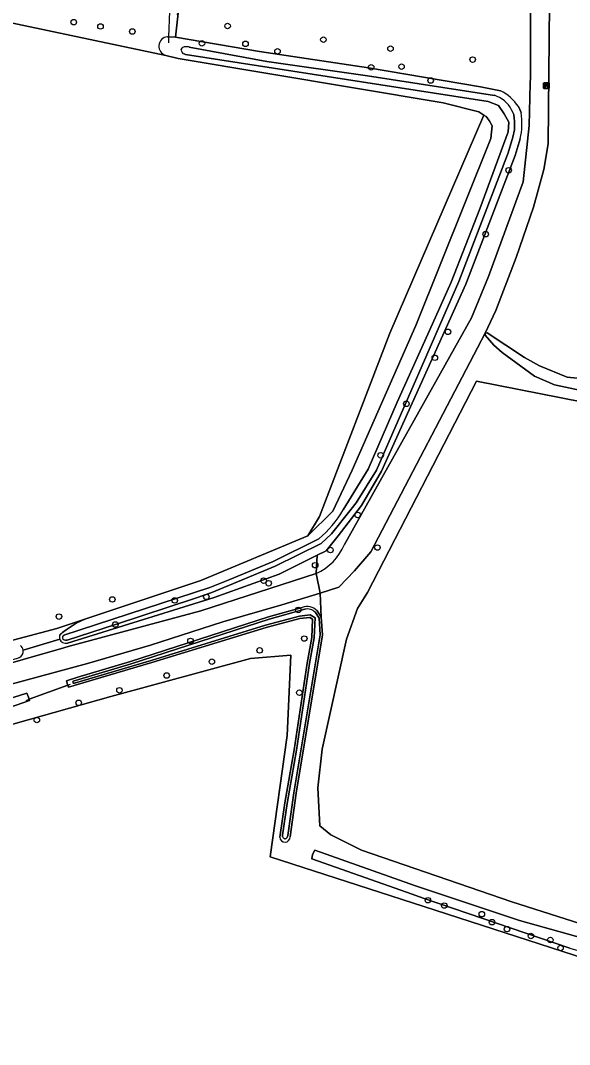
# Model space of a CAD drawing. Extents: x 162722 to 165104, y 384719 to 386284.
# Drawn here: x 164812.1 to 164909.5, y 385277.9 to 385459.5 of the extents above; entities that cross this region are included whole.
import ezdxf

# ---------------------------------------------------------------- set-up
doc = ezdxf.new("R2010")
doc.units = 0
for name, color, linetype in [('IMGEO_Bank', 7, 'Continuous'), ('IMGEO_Boom', 7, 'Continuous'), ('IMGEO_Duiker', 7, 'Continuous'), ('IMGEO_Gemengd_bos', 7, 'Continuous'), ('IMGEO_Grasland_agrarisch', 7, 'Continuous'), ('IMGEO_Grasland_overig', 7, 'Continuous'), ('IMGEO_Groenvoorziening', 7, 'Continuous'), ('IMGEO_Loofbos', 7, 'Continuous'), ('IMGEO_Oever', 7, 'Continuous'), ('IMGEO_Rijbaan_lokaal_halfverhard', 7, 'Continuous'), ('IMGEO_Waterloop', 7, 'Continuous')]:
    doc.layers.add(name, color=color, linetype=linetype)

msp = doc.modelspace()

# ---------------------------------------------------------------- linework, layer by layer
at = {"layer": 'IMGEO_Bank'}
for p, q in [((164904.86, 385447.55), (164904.86, 385448.4)), ((164904.86, 385448.4), (164904.86, 385447.55)), ((164904.94, 385448.48), (164905.78, 385448.48)), ((164905.78, 385448.48), (164904.94, 385448.48)), ((164905.79, 385447.48), (164904.95, 385447.48)), ((164904.95, 385447.48), (164905.79, 385447.48)), ((164905.17, 385447.99), (164905.17, 385448.09)), ((164905.56, 385447.88), (164905.17, 385447.88)), ((164905.21, 385448.09), (164905.21, 385447.99)), ((164905.5, 385448.1), (164905.22, 385448.1)), ((164905.22, 385447.98), (164905.5, 385447.98)), ((164905.51, 385447.99), (164905.51, 385448.09)), ((164905.55, 385448.09), (164905.55, 385447.99)), ((164905.86, 385448.41), (164905.86, 385447.56)), ((164905.86, 385447.56), (164905.86, 385448.41))]:
    msp.add_line(p, q, dxfattribs=at)
for points in [[(164905.11, 385447.88), (164904.97, 385447.88), (164905.08, 385447.98), (164905.16, 385447.98)], [(164905.16, 385448.1), (164905.08, 385448.1), (164905.08, 385448.26), (164905.64, 385448.26), (164905.64, 385448.1), (164905.56, 385448.1)], [(164905.16, 385447.87), (164905.16, 385447.66), (164905.12, 385447.66), (164905.12, 385447.87)], [(164905.56, 385447.98), (164905.64, 385447.98), (164905.75, 385447.88), (164905.62, 385447.88)], [(164905.61, 385447.87), (164905.61, 385447.66), (164905.57, 385447.66), (164905.57, 385447.87)]]:
    msp.add_lwpolyline(points, dxfattribs=at)
for centre, radius, start, end in [((164904.94, 385448.4), 0.0779, 92.4484, 184.2845), ((164904.94, 385448.4), 0.0779, 92.4484, 184.2845), ((164904.94, 385447.56), 0.0779, 182.4484, 274.2845), ((164904.94, 385447.56), 0.0779, 182.4484, 274.2845), ((164905.11, 385447.87), 0.00671, 2.8957, 87.1043), ((164905.16, 385448.09), 0.00671, 2.8957, 87.1043), ((164905.16, 385447.99), 0.00671, 272.8957, 357.1043), ((164905.17, 385447.87), 0.00671, 92.8957, 177.1043), ((164905.22, 385448.09), 0.00671, 92.8957, 177.1043), ((164905.22, 385447.99), 0.00671, 182.8957, 267.1043), ((164905.5, 385448.09), 0.00671, 2.8957, 87.1043), ((164905.5, 385447.99), 0.00671, 272.8957, 357.1043), ((164905.56, 385448.09), 0.00671, 92.8957, 177.1043), ((164905.56, 385447.99), 0.00671, 182.8957, 267.1043), ((164905.56, 385447.87), 0.00671, 2.8957, 87.1043), ((164905.62, 385447.87), 0.00671, 92.8957, 177.1043), ((164905.78, 385448.4), 0.0779, 2.4484, 94.2845), ((164905.78, 385448.4), 0.0779, 2.4484, 94.2845), ((164905.78, 385447.56), 0.0779, 272.4484, 4.2845), ((164905.78, 385447.56), 0.0779, 272.4484, 4.2845)]:
    msp.add_arc(centre, radius, start, end, dxfattribs=at)
at = {"layer": 'IMGEO_Boom'}
for centre in [(164821.57, 385459.25), (164826.31, 385458.49), (164831.96, 385457.59), (164848.84, 385458.56), (164844.29, 385455.5), (164865.83, 385456.14), (164852.01, 385455.4), (164857.69, 385454.08), (164877.72, 385454.54), (164892.28, 385452.61), (164874.29, 385451.24), (164879.68, 385451.35), (164884.84, 385448.9), (164898.67, 385432.98), (164894.59, 385421.64), (164887.9, 385404.33), (164885.58, 385399.72), (164880.54, 385391.56), (164875.99, 385382.43), (164871.89, 385371.85), (164867.07, 385365.62), (164875.4, 385366.06), (164864.36, 385362.93), (164855.23, 385360.2), (164856.12, 385359.73), (164828.41, 385356.86), (164839.47, 385356.68), (164845.08, 385357.31), (164818.94, 385353.82), (164861.37, 385355), (164828.95, 385352.42), (164842.27, 385349.51), (164862.43, 385349.92), (164854.52, 385347.82), (164846.06, 385345.83), (164838.04, 385343.37), (164829.67, 385340.75), (164861.57, 385340.33), (164822.44, 385338.52), (164815.02, 385335.48), (164884.35, 385303.51), (164887.25, 385302.57), (164893.91, 385301.04), (164895.72, 385299.62), (164898.38, 385298.39), (164902.61, 385297.17), (164906.06, 385296.46), (164907.87, 385295.04)]:
    msp.add_circle(centre, 0.489, dxfattribs=at)
at = {"layer": 'IMGEO_Duiker'}
for points in [[(164838.42, 385455.59), (164838.45, 385456.65), (164838.61, 385461.12), (164838.64, 385461.77)], [(164813.12, 385338.96), (164813.66, 385339.16), (164820.53, 385341.67), (164821.02, 385341.85)]]:
    msp.add_lwpolyline(points, dxfattribs=at)
at = {"layer": 'IMGEO_Gemengd_bos'}
for points in [[(164869.58, 385366.63), (164892.08, 385406.78), (164895.08, 385414.11), (164901.24, 385430.9), (164902.28, 385440.89), (164902.48, 385448.36), (164902.51, 385449.47), (164902.54, 385463.01), (164902.97, 385483.67), (164902.79, 385492.87)], [(164840.67, 385475.06), (164841.15, 385474.37), (164840.06, 385460.86), (164839.58, 385456.6), (164854.5, 385454.02), (164873.82, 385451.15), (164893.7, 385447.8), (164897.22, 385447.09)], [(164900.39, 385444.27), (164900.87, 385443.25)], [(164900.73, 385438.54), (164899.85, 385435.62), (164891.08, 385412.78), (164876.13, 385379.6), (164872.58, 385373.54), (164868.47, 385368.12), (164866.31, 385365.51), (164864.71, 385364.71), (164864.52, 385361.45)]]:
    msp.add_lwpolyline(points, dxfattribs=at)
for centre, radius, start, end in [((164893.3, 385439.48), 8.56, 34.0475, 62.7504), ((164888.83, 385441.26), 12.2, 347.1, 9.3748), ((164860.53, 385370.4), 9.8, 294.0104, 337.3982)]:
    msp.add_arc(centre, radius, start, end, dxfattribs=at)
at = {"layer": 'IMGEO_Grasland_agrarisch'}
msp.add_lwpolyline([(164877.61, 385404.09), (164894.25, 385442.77), (164893.36, 385443.34), (164887.06, 385444.94), (164840.09, 385452.8), (164837.9, 385453.35), (164790.54, 385463.4), (164739.48, 385331.37), (164739.48, 385330.58), (164798.47, 385346.04), (164809.87, 385349.41), (164818.56, 385351.73), (164823.52, 385353.38), (164844.12, 385360.22), (164863.04, 385368.15), (164865.11, 385371.6)], close=True, dxfattribs=at)
for points in [[(164926.88, 385388.89), (164892.97, 385395.58), (164873.67, 385358.08), (164871.85, 385355.23), (164869.92, 385349.84), (164865.58, 385330.33), (164864.81, 385323.47), (164865.21, 385316.71), (164867.17, 385315.11), (164872.6, 385312.4), (164899.25, 385303.24), (164942.59, 385289.39)], [(164926.72, 385288.44), (164883.62, 385302.38), (164856.4, 385311.2), (164859.39, 385332.73), (164860.06, 385346.98), (164852.93, 385346.41), (164828.15, 385339.67), (164791.05, 385329.19), (164791.26, 385276.45), (164833.08, 385274.81), (164838.43, 385273.62), (164843.7, 385270.98), (164845.82, 385265.69), (164851.06, 385227.76), (164865.16, 385217.98), (164910.64, 385188.43)]]:
    msp.add_lwpolyline(points, dxfattribs=at)
at = {"layer": 'IMGEO_Grasland_overig'}
for points in [[(164906.17, 385480.23), (164905.9, 385500), (164905.59, 385505.37), (164905.71, 385511.92), (164906.34, 385522.23), (164905.16, 385522.24), (164903.49, 385522.26), (164903.58, 385517.06), (164902.19, 385508.19), (164902.17, 385501.56), (164902.28, 385500), (164902.79, 385492.87), (164902.97, 385483.67), (164902.54, 385463.01), (164902.51, 385449.47), (164902.48, 385448.36), (164902.28, 385440.89), (164901.24, 385430.9), (164895.08, 385414.11), (164892.08, 385406.78), (164869.58, 385366.63)], [(164864.52, 385361.45), (164865.25, 385358), (164868.56, 385359.03), (164871.35, 385361.95), (164874.25, 385365.3), (164894.48, 385404.07), (164896.39, 385408.13), (164899.99, 385417.5), (164903.09, 385426.42), (164904.93, 385433.11), (164905.68, 385437.65), (164905.94, 385468.77), (164906.17, 385480.23)], [(164819.12, 385350.52), (164819.1, 385350.58), (164819.24, 385350.71), (164819.38, 385350.84), (164819.57, 385350.99), (164820.23, 385351.47), (164820.78, 385351.84), (164822.01, 385352.65), (164823.52, 385353.38), (164818.56, 385351.73), (164809.87, 385349.41), (164798.47, 385346.04), (164739.48, 385330.58), (164739.48, 385331.37), (164790.54, 385463.4), (164837.9, 385453.35)], [(164838.2, 385456.66), (164838.45, 385456.65), (164839.58, 385456.6), (164840.06, 385460.86), (164839.85, 385460.59)], [(164911.55, 385393.91), (164906.82, 385394.93), (164903.22, 385396.45), (164897.54, 385400.67), (164896.06, 385401.95), (164894.48, 385403.74), (164894.48, 385404.07), (164874.25, 385365.3), (164871.35, 385361.95), (164868.56, 385359.03), (164865.25, 385358), (164865.45, 385353.7), (164865.67, 385350.56), (164861.02, 385322.52), (164859.92, 385314.73)], [(164914.5, 385395.75), (164909.06, 385396.29), (164904.13, 385398.3), (164901.48, 385399.79), (164894.87, 385404.16), (164894.48, 385404.07), (164894.48, 385403.74), (164896.06, 385401.95), (164897.54, 385400.67), (164903.22, 385396.45), (164906.82, 385394.93), (164911.55, 385393.91)], [(164942.59, 385289.39), (164899.25, 385303.24), (164872.6, 385312.4), (164867.17, 385315.11), (164865.21, 385316.71), (164864.81, 385323.47), (164865.58, 385330.33), (164869.92, 385349.84), (164871.85, 385355.23), (164873.67, 385358.08), (164892.97, 385395.58), (164926.88, 385388.89)], [(164858.08, 385314.67), (164859, 385320.76), (164860.66, 385330.21), (164862.94, 385345.55), (164863.75, 385350.12), (164863.92, 385353.36), (164863.4, 385353.68), (164861.66, 385353.46), (164855.66, 385351.88), (164835.39, 385345.65), (164820.66, 385341.29), (164820.53, 385341.67), (164813.66, 385339.16), (164813.73, 385338.95), (164809, 385337.3), (164789.61, 385330.23), (164788.9, 385323.24), (164788.74, 385319.16), (164788.99, 385315.81), (164788.93, 385311.75), (164789.79, 385286.6), (164789.88, 385277.92)], [(164812.59, 385347.85), (164819.08, 385349.82)], [(164910.64, 385188.43), (164865.16, 385217.98), (164851.06, 385227.76), (164845.82, 385265.69), (164843.7, 385270.98), (164838.43, 385273.62), (164833.08, 385274.81), (164791.26, 385276.45), (164791.05, 385329.19), (164828.15, 385339.67), (164852.93, 385346.41), (164860.06, 385346.98), (164859.39, 385332.73), (164856.4, 385311.2), (164883.62, 385302.38), (164926.72, 385288.44)], [(164789.88, 385277.92), (164789.79, 385286.6), (164788.93, 385311.75), (164788.99, 385315.81), (164788.74, 385319.16), (164788.9, 385323.24), (164789.61, 385330.23), (164809, 385337.3), (164813.73, 385338.95), (164813.66, 385339.16), (164813.52, 385339.53), (164813.26, 385340.23), (164786.33, 385331.74), (164786.35, 385331.28), (164786.4, 385329.25), (164786.7, 385318.82), (164787.15, 385303.37), (164787.88, 385277.7)], [(164909.49, 385295.02), (164883.71, 385303.84), (164880.56, 385304.92), (164863.77, 385310.87), (164863.88, 385311.64), (164864.29, 385312.42), (164882.17, 385306.04), (164900.57, 385299.92), (164917.49, 385295.19)]]:
    msp.add_lwpolyline(points, dxfattribs=at)
for centre, radius, start, end in [((164838.35, 385454.98), 1.69, 95.3218, 254.3769), ((164860.53, 385370.4), 9.8, 294.0104, 337.3982), ((164819.82, 385350.13), 0.8, 150.5628, 202.9425), ((164811.29, 385347.7), 1.31, 6.8501, 50.3896), ((164859, 385314.72), 0.92, 183.1962, 0.4187)]:
    msp.add_arc(centre, radius, start, end, dxfattribs=at)
at = {"layer": 'IMGEO_Groenvoorziening'}
msp.add_lwpolyline([(164895.5, 385438.62), (164895.76, 385440.85), (164895.24, 385441.82), (164894.67, 385442.5), (164894.25, 385442.77), (164877.61, 385404.09), (164865.11, 385371.6), (164863.04, 385368.15), (164867.52, 385372.53), (164870.93, 385379.76), (164882.2, 385405.43)], close=True, dxfattribs=at)
for points in [[(164844.08, 385354.85), (164864.52, 385361.45), (164864.71, 385364.71), (164857.98, 385361.35), (164846.46, 385357.23), (164820.47, 385349.09)], [(164864.72, 385354.85), (164865.45, 385353.7), (164865.25, 385358), (164858.46, 385355.91), (164847.98, 385352.89), (164835.19, 385348.75), (164823.98, 385345.48), (164779.24, 385333.39), (164779.85, 385330.02), (164786.35, 385331.28), (164786.33, 385331.74), (164813.26, 385340.23), (164813.52, 385339.53), (164813.66, 385339.16), (164820.53, 385341.67), (164820.49, 385341.8), (164820.27, 385342.44), (164822.32, 385343.08), (164831.63, 385345.85), (164856.1, 385353.77), (164862.04, 385355.42)], [(164811.93, 385346.54), (164811.69, 385346.45), (164811.54, 385346.41), (164790.03, 385340.15), (164776.71, 385336.59), (164751.08, 385330.02), (164739.28, 385326.76), (164739.12, 385326.36), (164756.47, 385330.87), (164769.43, 385334.2), (164805.33, 385344.14), (164819.81, 385348.3), (164820.59, 385348.53), (164844.08, 385354.85)], [(164819.08, 385349.82), (164812.59, 385347.85)]]:
    msp.add_lwpolyline(points, dxfattribs=at)
for centre, radius, start, end in [((164862.94, 385353.07), 2.52, 44.9677, 110.8894), ((164820.08, 385350.16), 1.05, 198.914, 242.8415), ((164820.28, 385350.76), 1.68, 246.0725, 276.6807), ((164811.33, 385347.67), 1.27, 298.0289, 8.3874)]:
    msp.add_arc(centre, radius, start, end, dxfattribs=at)
at = {"layer": 'IMGEO_Loofbos'}
for points in [[(164907.37, 385516.19), (164907.63, 385517.21), (164908.21, 385521.16), (164908.7, 385522.2), (164906.34, 385522.23), (164905.71, 385511.92), (164905.59, 385505.37), (164905.9, 385500), (164906.17, 385480.23), (164905.94, 385468.77), (164905.68, 385437.65), (164904.93, 385433.11), (164903.09, 385426.42), (164899.99, 385417.5), (164896.39, 385408.13), (164894.48, 385404.07), (164894.87, 385404.16)], [(164894.87, 385404.16), (164901.48, 385399.79), (164904.13, 385398.3), (164909.06, 385396.29), (164914.5, 385395.75)]]:
    msp.add_lwpolyline(points, dxfattribs=at)
at = {"layer": 'IMGEO_Oever'}
for points in [[(164897.22, 385447.09), (164893.7, 385447.8), (164873.82, 385451.15), (164854.5, 385454.02), (164839.58, 385456.6), (164838.45, 385456.65), (164838.2, 385456.66)], [(164840.63, 385454.31), (164840.73, 385454.65)], [(164842.01, 385454.84), (164855.79, 385452.25), (164873.63, 385449.73), (164896.14, 385446.26)], [(164837.9, 385453.35), (164840.09, 385452.8), (164887.06, 385444.94), (164893.36, 385443.34), (164894.25, 385442.77), (164894.67, 385442.5), (164895.24, 385441.82), (164895.76, 385440.85), (164895.5, 385438.62), (164882.2, 385405.43), (164870.93, 385379.76), (164867.52, 385372.53), (164863.04, 385368.15), (164844.12, 385360.22), (164823.52, 385353.38), (164822.01, 385352.65), (164820.78, 385351.84), (164820.23, 385351.47), (164819.57, 385350.99), (164819.38, 385350.84), (164819.24, 385350.71), (164819.1, 385350.58), (164819.12, 385350.52)], [(164869.35, 385372.73), (164873.74, 385379.96), (164878.91, 385391.85), (164885.67, 385406.92), (164888.47, 385413.12), (164893.54, 385426.11), (164898.56, 385439.82), (164898.69, 385441.5), (164897.87, 385443), (164896.88, 385444.44), (164895.01, 385445.17), (164841.39, 385453.54), (164841.14, 385453.61)], [(164899.18, 385443.71), (164899.56, 385442.89), (164899.69, 385441.61), (164899.69, 385440.15), (164899.42, 385438.87), (164898.58, 385436.06), (164889.82, 385413.26), (164875.21, 385379.78), (164871.62, 385373.98), (164870.75, 385372.89), (164867.24, 385368.48), (164865.42, 385366.78), (164857.3, 385362.74), (164846.05, 385358.07), (164843.14, 385357.11), (164828.95, 385352.42), (164820.38, 385349.62), (164820.27, 385349.62), (164820.16, 385349.62), (164820.08, 385349.63)], [(164900.87, 385443.25), (164900.39, 385444.27)], [(164891.08, 385412.78), (164899.85, 385435.62), (164900.73, 385438.54)], [(164820.47, 385349.09), (164846.46, 385357.23), (164857.98, 385361.35), (164864.71, 385364.71), (164866.31, 385365.51), (164868.47, 385368.12), (164872.58, 385373.54), (164876.13, 385379.6), (164891.08, 385412.78)], [(164819.65, 385350.35), (164819.73, 385350.43), (164819.83, 385350.51), (164845.72, 385358.96), (164849.21, 385360.41), (164856.91, 385363.6), (164865, 385367.62)], [(164862.04, 385355.42), (164856.1, 385353.77), (164831.63, 385345.85), (164822.32, 385343.08), (164820.27, 385342.44), (164820.49, 385341.8), (164820.53, 385341.67), (164820.66, 385341.29), (164835.39, 385345.65), (164855.66, 385351.88), (164861.66, 385353.46), (164863.4, 385353.68), (164863.92, 385353.36), (164863.75, 385350.12), (164862.94, 385345.55), (164860.66, 385330.21), (164859, 385320.76), (164858.08, 385314.67)], [(164821.39, 385342.25), (164821.46, 385342.34), (164822.45, 385342.68), (164831.75, 385345.45), (164856.22, 385353.37), (164862.52, 385355.13)], [(164864.41, 385354.57), (164865.05, 385353.56), (164865.25, 385350.58), (164860.61, 385322.58), (164859.53, 385314.97)], [(164865.67, 385350.56), (164865.45, 385353.7), (164864.72, 385354.85)], [(164858.59, 385314.81), (164858.56, 385315.08), (164859.41, 385320.69), (164861.07, 385330.15), (164863.35, 385345.49), (164864.17, 385350.07), (164864.35, 385353.59), (164863.49, 385354.11), (164861.58, 385353.87), (164855.55, 385352.28), (164835.27, 385346.05), (164821.68, 385342.02), (164821.56, 385342.01)], [(164859.92, 385314.73), (164861.02, 385322.52), (164865.67, 385350.56)], [(164859.06, 385314.43), (164858.91, 385314.43)], [(164859.53, 385314.97), (164859.48, 385314.79)]]:
    msp.add_lwpolyline(points, dxfattribs=at)
for centre, radius, start, end in [((164838.35, 385454.98), 1.69, 95.3218, 254.3769), ((164841.35, 385454.3), 0.72, 179.6514, 253.3984), ((164841.33, 385454), 0.877, 91.5863, 132.3993), ((164841.44, 385450.43), 4.45, 82.5924, 91.7791), ((164893.3, 385439.48), 8.56, 34.0475, 62.7504), ((164894.53, 385441.27), 5.25, 27.6745, 72.22), ((164888.83, 385441.26), 12.2, 347.1, 9.3748), ((164852.26, 385382.9), 19.89, 309.83, 329.2673), ((164862.94, 385353.07), 2.52, 44.9677, 110.8894), ((164862.94, 385353.07), 2.1, 45.6877, 101.4443), ((164819.82, 385350.13), 0.8, 150.5628, 202.9425), ((164820.08, 385350.16), 1.05, 198.914, 242.8415), ((164819.89, 385350.12), 0.337, 134.9301, 166.659), ((164820.07, 385350.16), 0.515, 176.6552, 217.3859), ((164820.28, 385350.76), 1.68, 246.0725, 276.6807), ((164820.13, 385350.23), 0.604, 218.9573, 265.0971), ((164811.33, 385347.67), 1.27, 298.0289, 8.3874), ((164811.29, 385347.7), 1.31, 6.8501, 50.3896), ((164821.56, 385342.19), 0.176, 158.925, 269.3358), ((164859, 385314.72), 0.92, 183.1962, 0.4187), ((164859.12, 385314.94), 0.551, 194.1611, 247.092), ((164858.97, 385314.96), 0.536, 280.0235, 341.7214)]:
    msp.add_arc(centre, radius, start, end, dxfattribs=at)
at = {"layer": 'IMGEO_Rijbaan_lokaal_halfverhard'}
msp.add_lwpolyline([(164864.52, 385361.45), (164844.08, 385354.85), (164820.59, 385348.53), (164819.81, 385348.3), (164805.33, 385344.14), (164769.43, 385334.2), (164756.47, 385330.87), (164739.12, 385326.36), (164738.33, 385326.16), (164733.75, 385325.97), (164732.3, 385326.6), (164729.69, 385320), (164779.24, 385333.39), (164823.98, 385345.48), (164835.19, 385348.75), (164847.98, 385352.89), (164858.46, 385355.91), (164865.25, 385358)], close=True, dxfattribs=at)
at = {"layer": 'IMGEO_Waterloop'}
for points in [[(164840.73, 385454.65), (164840.63, 385454.31)], [(164896.14, 385446.26), (164873.63, 385449.73), (164855.79, 385452.25), (164842.01, 385454.84)], [(164841.14, 385453.61), (164841.39, 385453.54), (164895.01, 385445.17), (164896.88, 385444.44), (164897.87, 385443), (164898.69, 385441.5), (164898.56, 385439.82), (164893.54, 385426.11), (164888.47, 385413.12), (164885.67, 385406.92), (164878.91, 385391.85), (164873.74, 385379.96), (164869.35, 385372.73)], [(164889.82, 385413.26), (164898.58, 385436.06), (164899.42, 385438.87), (164899.69, 385440.15), (164899.69, 385441.61), (164899.56, 385442.89), (164899.18, 385443.71)], [(164820.08, 385349.63), (164820.16, 385349.62), (164820.27, 385349.62), (164820.38, 385349.62), (164828.95, 385352.42), (164843.14, 385357.11), (164846.05, 385358.07), (164857.3, 385362.74), (164865.42, 385366.78), (164867.24, 385368.48), (164870.75, 385372.89), (164871.62, 385373.98), (164875.21, 385379.78), (164889.82, 385413.26)], [(164865, 385367.62), (164856.91, 385363.6), (164849.21, 385360.41), (164845.72, 385358.96), (164819.83, 385350.51), (164819.73, 385350.43), (164819.65, 385350.35)], [(164862.52, 385355.13), (164856.22, 385353.37), (164831.75, 385345.45), (164822.45, 385342.68), (164821.46, 385342.34), (164821.39, 385342.25)], [(164859.48, 385314.79), (164859.53, 385314.97), (164860.61, 385322.58), (164865.25, 385350.58), (164865.05, 385353.56), (164864.41, 385354.57)], [(164821.56, 385342.01), (164821.68, 385342.02), (164835.27, 385346.05), (164855.55, 385352.28), (164861.58, 385353.87), (164863.49, 385354.11), (164864.35, 385353.59), (164864.17, 385350.07), (164863.35, 385345.49), (164861.07, 385330.15), (164859.41, 385320.69), (164858.56, 385315.08), (164858.59, 385314.81)], [(164858.91, 385314.43), (164859.06, 385314.43)]]:
    msp.add_lwpolyline(points, dxfattribs=at)
msp.add_lwpolyline([(164900.57, 385299.92), (164882.17, 385306.04), (164864.29, 385312.42), (164863.88, 385311.64), (164863.77, 385310.87), (164880.56, 385304.92), (164883.71, 385303.84), (164909.49, 385295.02), (164916.83, 385292.9), (164918.43, 385292.65), (164932.81, 385287.31), (164934.1, 385286.95), (164940.41, 385285.14), (164940.43, 385285.93), (164940.25, 385286.39), (164939.85, 385287.38), (164932.25, 385290.44), (164927.98, 385291.47), (164917.49, 385295.19)], close=True, dxfattribs=at)
for centre, radius, start, end in [((164841.35, 385454.3), 0.72, 179.6514, 253.3984), ((164841.33, 385454), 0.877, 91.5863, 132.3993), ((164841.44, 385450.43), 4.45, 82.5924, 91.7791), ((164894.53, 385441.27), 5.25, 27.6745, 72.22), ((164852.26, 385382.9), 19.89, 309.83, 329.2673), ((164862.94, 385353.07), 2.1, 45.6877, 101.4443), ((164819.89, 385350.12), 0.337, 134.9301, 166.659), ((164820.07, 385350.16), 0.515, 176.6552, 217.3859), ((164820.13, 385350.23), 0.604, 218.9573, 265.0971), ((164821.56, 385342.19), 0.176, 158.925, 269.3358), ((164859.12, 385314.94), 0.551, 194.1611, 247.092), ((164858.97, 385314.96), 0.536, 280.0235, 341.7214)]:
    msp.add_arc(centre, radius, start, end, dxfattribs=at)

doc.saveas('drawing.dxf')
